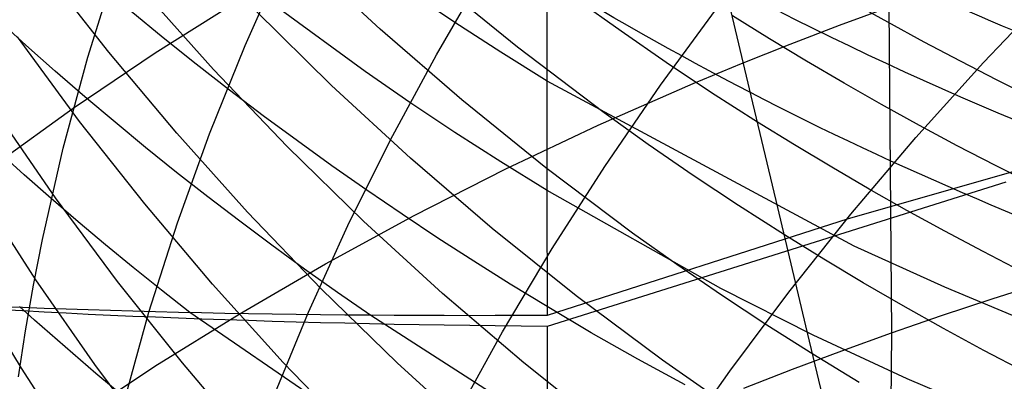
# Model space of a CAD drawing. Extents: x -383 to 1849, y -1185 to -529.
# Tile 584 of 656: x 401.47 to 405.76, y -945.55 to -943.97. Entities that reach past the tile are written whole.
import ezdxf

# ---------------------------------------------------------------- set-up
doc = ezdxf.new("R2010")
doc.units = 0
doc.layers.add('PREDEFINITO', color=7, linetype='CONTINUOUS')

msp = doc.modelspace()

# ---------------------------------------------------------------- linework, layer by layer
at = {"layer": 'PREDEFINITO'}
for p, q in [((402.4507380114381, -944.0875283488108, 516.1362965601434), (402.6213219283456, -943.7045297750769, 515.883873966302)), ((403.0395439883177, -944.0163677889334, 547.4328323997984), (402.6940058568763, -943.6954805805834, 547.3032242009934)), ((401.7644289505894, -944.1380112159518, 518.395735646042), (401.887907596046, -943.7422898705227, 518.1371393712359)), ((401.8550451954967, -944.1165796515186, 542.2602844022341), (401.5701764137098, -943.7530909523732, 542.0921164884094)), ((403.2851689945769, -944.127764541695, 513.9080123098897), (403.5001019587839, -943.7601748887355, 513.6644120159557)), ((403.7667552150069, -943.785418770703, 597.3076449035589), (403.7670131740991, -944.2385825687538, 598.7394288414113)), ((403.638562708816, -944.0950568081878, 549.1481463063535), (403.2708736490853, -943.7956754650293, 549.0324609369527)), ((402.3123432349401, -944.1920677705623, 544.0598091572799), (402.002454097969, -943.8449893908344, 543.9055393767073)), ((403.3659973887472, -943.9873933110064, 598.8420542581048), (403.16865228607, -943.8545690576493, 598.8943682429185)), ((404.6594152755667, -944.3074814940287, 550.8890608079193), (404.550606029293, -943.8479853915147, 552.3559763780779)), ((405.672784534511, -944.1614926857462, 509.3535641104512), (405.9799732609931, -943.8391753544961, 509.1441880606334)), ((402.057540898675, -944.1202155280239, 643.7781116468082), (402.4248863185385, -943.8875048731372, 644.0025693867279)), ((404.0915646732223, -944.0255048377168, 550.7815798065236), (403.8982058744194, -943.8863536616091, 550.7303386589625)), ((404.2631068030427, -944.2614817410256, 511.7154192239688), (404.5196486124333, -943.9121602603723, 511.4837217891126)), ((405.0435568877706, -943.9991023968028, 646.6754363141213), (405.2602323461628, -943.9195047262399, 646.7531743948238)), ((405.2602323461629, -943.9195047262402, 646.7531743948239), (405.2709426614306, -945.3421587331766, 648.1755126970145)), ((402.8275692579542, -944.262100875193, 545.8258705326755), (402.4938836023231, -943.9330469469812, 545.6854908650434)), ((402.9738179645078, -944.2010106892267, 600.3793248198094), (402.5917567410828, -943.9213895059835, 600.495242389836)), ((403.5658073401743, -944.11687487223, 598.7909236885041), (403.3659973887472, -943.9873933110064, 598.8420542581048)), ((404.8289006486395, -944.0813490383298, 646.5948869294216), (405.0435568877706, -943.9991023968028, 646.6754363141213)), ((403.3960838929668, -944.3255056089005, 547.5593226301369), (403.0395439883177, -944.0163677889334, 547.4328323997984)), ((404.2874540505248, -944.1612829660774, 550.8320030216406), (404.0915646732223, -944.0255048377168, 550.7815798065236)), ((401.7283601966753, -944.4188753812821, 540.609899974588), (401.4567923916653, -944.0499608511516, 540.4308286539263)), ((402.2952530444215, -944.4733578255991, 516.3932437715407), (402.4507380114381, -944.0875283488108, 516.1362965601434)), ((404.6163011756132, -944.1662046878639, 646.511567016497), (404.8289006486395, -944.0813490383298, 646.5948869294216)), ((401.7005072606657, -944.3612921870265, 643.5450248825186), (402.057540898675, -944.1202155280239, 643.7781116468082)), ((402.1521604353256, -944.4707909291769, 542.4258085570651), (401.8550451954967, -944.1165796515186, 542.2602844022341)), ((403.0843604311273, -944.4992316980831, 514.1569600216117), (403.2851689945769, -944.127764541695, 513.9080123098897)), ((403.7680510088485, -944.2429565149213, 598.7409981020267), (403.5658073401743, -944.11687487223, 598.7909236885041)), ((404.0167350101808, -944.3817050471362, 549.2605776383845), (403.638562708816, -944.0950568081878, 549.1481463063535)), ((401.6570514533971, -944.5354447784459, 518.6580377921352), (401.7644289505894, -944.1380112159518, 518.395735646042)), ((404.4858436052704, -944.2936293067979, 550.8815896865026), (404.2874540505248, -944.1612829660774, 550.8320030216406)), ((404.4057960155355, -944.253629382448, 646.4255173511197), (404.6163011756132, -944.1662046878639, 646.511567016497)), ((405.3773956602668, -944.4900547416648, 509.570267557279), (405.672784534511, -944.1614926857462, 509.3535641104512)), ((402.6339836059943, -944.5289122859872, 544.2111845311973), (402.3123432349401, -944.1920677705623, 544.0598091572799)), ((403.1686536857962, -944.3360429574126, 600.323160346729), (402.9738179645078, -944.2010106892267, 600.3793248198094)), ((403.1724905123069, -944.5799601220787, 545.9631470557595), (402.8275692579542, -944.262100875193, 545.8258705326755)), ((403.7670131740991, -944.2385825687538, 598.7394288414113), (403.7674808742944, -944.7191256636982, 600.1613202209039)), ((405.1086163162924, -944.9642827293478, 598.4520807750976), (403.7680510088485, -944.2429565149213, 598.7409981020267)), ((403.9912188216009, -944.4360260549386, 646.2453918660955), (404.4057960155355, -944.253629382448, 646.4255173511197)), ((404.0196973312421, -944.6156913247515, 511.9533152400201), (404.2631068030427, -944.2614817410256, 511.7154192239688)), ((404.6867029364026, -944.4224851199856, 550.9303211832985), (404.4858436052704, -944.2936293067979, 550.8815896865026)), ((403.3659846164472, -944.4678139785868, 600.2682223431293), (403.1686536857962, -944.3360429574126, 600.323160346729)), ((403.7633853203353, -944.6224274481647, 547.6825243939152), (403.3960838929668, -944.3255056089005, 547.5593226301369)), ((404.7751952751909, -944.7953778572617, 549.4321473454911), (404.6594152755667, -944.3074814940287, 550.8890608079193)), ((401.354087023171, -944.6104088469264, 643.3036286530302), (401.7005072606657, -944.3612921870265, 643.5450248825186)), ((401.6232209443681, -944.7527809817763, 538.9573539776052), (401.3652631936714, -944.3796182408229, 538.7676817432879)), ((404.2096767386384, -944.5201076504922, 549.315523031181), (404.0167350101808, -944.3817050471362, 549.2605776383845)), ((402.0124235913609, -944.779017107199, 540.7864160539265), (401.7283601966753, -944.4188753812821, 540.609899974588)), ((402.4612831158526, -944.8152693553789, 542.5884880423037), (402.1521604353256, -944.4707909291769, 542.4258085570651)), ((402.1551860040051, -944.8616366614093, 516.6544884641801), (402.2952530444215, -944.4733578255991, 516.3932437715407)), ((403.5657796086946, -944.5962669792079, 600.2145335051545), (403.3659846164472, -944.4678139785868, 600.2682223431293)), ((403.5854694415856, -944.6282193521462, 646.0548366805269), (403.9912188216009, -944.4360260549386, 646.2453918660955)), ((406.476599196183, -944.4464397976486, 594.6997631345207), (405.0826495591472, -944.8439714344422, 598.1754955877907)), ((402.8979954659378, -944.8741988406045, 514.4110216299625), (403.0843604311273, -944.4992316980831, 514.1569600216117)), ((404.4051485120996, -944.6551510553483, 549.3695949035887), (404.2096767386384, -944.5201076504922, 549.315523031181)), ((405.0941312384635, -944.8244926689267, 509.7940539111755), (405.3773956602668, -944.4900547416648, 509.570267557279)), ((401.566095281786, -944.9342008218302, 518.9238218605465), (401.6570514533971, -944.5354447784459, 518.6580377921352)), ((402.9671349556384, -944.8550664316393, 544.3594758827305), (402.6339836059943, -944.5289122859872, 544.2111845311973)), ((403.5284055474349, -944.8861654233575, 546.0971411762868), (403.1724905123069, -944.5799601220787, 545.9631470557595)), ((403.7680075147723, -944.7213451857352, 600.1621165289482), (403.5657796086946, -944.5962669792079, 600.2145335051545)), ((403.1888482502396, -944.8298895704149, 645.8541780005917), (403.5854694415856, -944.6282193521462, 646.0548366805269)), ((404.1412080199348, -944.9066667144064, 547.8022671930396), (403.7633853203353, -944.6224274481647, 547.6825243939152)), ((403.7897416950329, -944.974416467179, 512.1971712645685), (404.0196973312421, -944.6156913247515, 511.9533152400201)), ((405.7697687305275, -944.683864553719, 596.5459081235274), (403.7680261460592, -945.3145347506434, 601.807069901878)), ((404.6031200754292, -944.7867766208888, 549.4227732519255), (404.4051485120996, -944.6551510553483, 549.3695949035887)), ((401.5372707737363, -945.1108594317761, 537.2980308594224), (401.2931337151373, -944.7337366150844, 537.0976752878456)), ((403.7674808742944, -944.7191256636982, 600.1613202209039), (403.7679692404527, -945.2666471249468, 601.6790372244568)), ((404.5268319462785, -945.1492077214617, 599.9816001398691), (403.7680075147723, -944.7213451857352, 600.1621165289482)), ((401.8939154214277, -945.117675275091, 539.1445812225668), (401.6232209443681, -944.7527809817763, 538.9573539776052)), ((402.3087445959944, -945.1299345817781, 540.9601661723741), (402.0124235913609, -944.779017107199, 540.7864160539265)), ((402.7821742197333, -945.149559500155, 542.748121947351), (402.4612831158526, -944.8152693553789, 542.5884880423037)), ((404.8035611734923, -944.9149257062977, 549.4750380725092), (404.6031200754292, -944.7867766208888, 549.4227732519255)), ((404.8980018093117, -945.3110957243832, 547.9861572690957), (404.7751952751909, -944.7953778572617, 549.4321473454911)), ((402.0308558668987, -945.2519833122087, 516.9198035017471), (402.1551860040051, -944.8616366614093, 516.6544884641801)), ((402.8016556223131, -945.0407170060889, 645.6437420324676), (403.1888482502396, -944.8298895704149, 645.8541780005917)), ((403.3115570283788, -945.1700737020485, 544.5044935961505), (402.9671349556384, -944.8550664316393, 544.3594758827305)), ((405.0826495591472, -944.8439714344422, 598.1754955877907), (403.7679692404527, -945.2666471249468, 601.6790372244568)), ((404.8233158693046, -945.1644376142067, 510.0246786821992), (405.0941312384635, -944.8244926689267, 509.7940539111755)), ((402.7263932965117, -945.2522884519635, 514.6699636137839), (402.8979954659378, -944.8741988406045, 514.4110216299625)), ((403.8950725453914, -945.1802575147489, 546.227673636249), (403.5284055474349, -944.8861654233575, 546.0971411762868)), ((404.3339897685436, -945.0438845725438, 547.8607882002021), (404.1412080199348, -944.9066667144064, 547.8022671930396)), ((401.5268752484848, -945.1339529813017, 519.0579496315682), (401.566095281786, -944.9342008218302, 518.9238218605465)), ((403.5735613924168, -945.3372846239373, 512.4467487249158), (403.7897416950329, -944.974416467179, 512.1971712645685)), ((405.5032317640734, -945.1428703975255, 598.379426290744), (405.1086163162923, -944.9642827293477, 598.4520807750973)), ((402.4241919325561, -945.2603819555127, 645.4238549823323), (402.8016556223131, -945.0407170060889, 645.6437420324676)), ((404.529311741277, -945.1777568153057, 547.9183805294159), (404.3339897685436, -945.0438845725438, 547.8607882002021)), ((401.4738620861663, -945.4963210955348, 535.6343555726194), (401.243896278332, -945.1158550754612, 535.4234207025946)), ((401.7943990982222, -945.4801987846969, 537.496067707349), (401.5372707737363, -945.1108594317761, 537.2980308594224)), ((402.1771106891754, -945.4738562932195, 539.3291443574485), (401.8939154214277, -945.117675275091, 539.1445812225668)), ((401.4918806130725, -945.3338896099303, 519.1928639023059), (401.5268752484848, -945.1339529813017, 519.0579496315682)), ((402.6170852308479, -945.4711763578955, 541.1309396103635), (402.3087445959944, -945.1299345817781, 540.9601661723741)), ((403.1145947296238, -945.4732059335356, 542.9045093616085), (402.7821742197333, -945.149559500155, 542.748121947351)), ((404.9299134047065, -945.3520460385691, 599.8952396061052), (404.5268319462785, -945.1492077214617, 599.9816001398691)), ((404.5652741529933, -945.50952072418, 510.2618973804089), (404.8233158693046, -945.1644376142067, 510.0246786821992)), ((405.9038342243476, -945.3101506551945, 598.3108170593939), (405.5032317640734, -945.1428703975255, 598.379426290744)), ((405.7099121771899, -945.193617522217, 648.3257090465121), (405.9321725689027, -945.1233013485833, 648.3964498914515)), ((403.6670095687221, -945.4734775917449, 544.6460480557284), (403.3115570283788, -945.1700737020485, 544.5044935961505)), ((404.2722496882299, -945.461777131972, 546.354565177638), (403.8950725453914, -945.1802575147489, 546.227673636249)), ((404.727143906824, -945.308225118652, 547.9750228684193), (404.529311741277, -945.1777568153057, 547.9183805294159)), ((405.4894794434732, -945.2665693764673, 648.252064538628), (405.7099121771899, -945.193617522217, 648.3257090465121)), ((401.9225816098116, -945.6440162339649, 517.1889617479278), (402.0308558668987, -945.2519833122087, 516.9198035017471)), ((403.9609642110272, -945.3416985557, 601.5235462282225), (403.7679373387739, -945.2277911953, 601.5740941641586)), ((402.0567575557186, -945.4885647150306, 645.1948430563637), (402.4241919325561, -945.2603819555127, 645.4238549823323)), ((403.7683553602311, -946.3236737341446, 604.3655023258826), (402.2090420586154, -945.2531345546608, 604.8868186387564)), ((402.5698731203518, -945.6331230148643, 514.9335524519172), (402.7263932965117, -945.2522884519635, 514.6699636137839)), ((403.7685481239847, -945.7611540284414, 602.9752180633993), (402.9988007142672, -945.2666909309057, 603.2050406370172)), ((405.2709426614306, -945.3421587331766, 648.1755126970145), (405.4894794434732, -945.2665693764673, 648.252064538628)), ((401.4611513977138, -945.5339619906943, 519.3285366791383), (401.4918806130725, -945.3338896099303, 519.1928639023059)), ((403.371477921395, -945.7039232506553, 512.7018090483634), (403.5735613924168, -945.3372846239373, 512.4467487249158)), ((403.7680261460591, -945.3145347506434, 601.8070699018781), (403.7682419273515, -946.2282168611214, 604.1102881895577)), ((404.9274562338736, -945.4352311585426, 548.0306939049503), (404.727143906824, -945.308225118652, 547.9750228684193)), ((405.0266127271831, -945.8564905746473, 546.5505086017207), (404.8980018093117, -945.3110957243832, 547.9861572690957)), ((404.1647378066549, -945.4573969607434, 601.4720631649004), (403.9609642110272, -945.3416985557, 601.5235462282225)), ((405.3401929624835, -945.5426123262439, 599.8135337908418), (404.9299134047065, -945.3520460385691, 599.8952396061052)), ((405.0543650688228, -945.4203805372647, 648.096057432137), (405.2709426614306, -945.3421587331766, 648.1755126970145)), ((405.2709426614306, -945.3421587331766, 648.1755126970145), (405.2609845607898, -946.8007101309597, 649.5626679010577)), ((404.8397896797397, -945.5012022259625, 648.0137329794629), (405.0543650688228, -945.4203805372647, 648.096057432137)), ((404.3707156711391, -945.5697818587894, 601.4219082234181), (404.1647378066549, -945.4573969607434, 601.4720631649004)), ((404.4647039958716, -945.5976787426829, 546.41658958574), (404.2722496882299, -945.461777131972, 546.354565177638)), ((405.1302123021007, -945.558725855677, 548.0853749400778), (404.9274562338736, -945.4352311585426, 548.0306939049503)), ((401.7170664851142, -945.8694831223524, 535.8431187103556), (401.4738620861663, -945.4963210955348, 535.6343555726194)), ((401.6996528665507, -945.724945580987, 644.9570324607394), (402.0567575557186, -945.4885647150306, 645.1948430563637)), ((402.0642827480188, -945.8413148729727, 537.6915571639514), (401.7943990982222, -945.4801987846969, 537.496067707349)), ((402.4725708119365, -945.8208792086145, 539.5108242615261), (402.1771106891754, -945.4738562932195, 539.3291443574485)), ((402.9372075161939, -945.8022909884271, 541.2985256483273), (402.6170852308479, -945.4711763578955, 541.1309396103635)), ((403.45830562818, -945.7857532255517, 543.0574493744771), (403.1145947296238, -945.4732059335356, 542.9045093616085)), ((404.0332523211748, -945.7648215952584, 544.7839496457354), (403.6670095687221, -945.4734775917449, 544.6460480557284)), ((404.3203306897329, -945.8593731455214, 510.5054655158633), (404.5652741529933, -945.50952072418, 510.2618973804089)), ((404.6272544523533, -945.5845843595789, 647.9285811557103), (404.8397896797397, -945.5012022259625, 648.0137329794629)), ((405.757213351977, -945.7208833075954, 599.7365000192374), (405.3401929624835, -945.5426123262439, 599.8135337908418))]:
    msp.add_line(p, q, dxfattribs=at)
at = {"layer": 'PREDEFINITO', "extrusion": (-0.01683288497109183, 0.3075132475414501, -0.951394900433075)}
msp.add_arc((-360.4745621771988, -721.5646183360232, -863.8014175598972), 14.97897654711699, 55.83898290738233, 295.2730315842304, dxfattribs=at)
at = {"layer": 'PREDEFINITO', "extrusion": (-0.01680727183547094, 0.3261209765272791, -0.9451786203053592)}
msp.add_arc((-363.4913175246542, -703.3477102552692, -879.1412527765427), 14.97443206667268, 51.68409155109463, 297.6498818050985, dxfattribs=at)
at = {"layer": 'PREDEFINITO', "extrusion": (-0.01682269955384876, 0.3816109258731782, -0.9241699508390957)}
msp.add_arc((-370.4816276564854, -647.1987904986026, -923.458420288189), 14.96201527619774, 305.7136932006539, 39.07971479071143, dxfattribs=at)
at = {"layer": 'PREDEFINITO', "extrusion": (-0.01677253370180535, 0.3998133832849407, -0.9164430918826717)}
msp.add_arc((-372.4913130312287, -628.0207622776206, -937.4926772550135), 14.97210137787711, 309.2187627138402, 34.80961328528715, dxfattribs=at)
at = {"layer": 'PREDEFINITO', "extrusion": (-0.01676555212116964, 0.4178793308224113, -0.9083478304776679)}
msp.add_arc((-374.1621728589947, -608.6631320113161, -951.1926333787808), 14.93576120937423, 312.9155233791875, 30.70215050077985, dxfattribs=at)
at = {"layer": 'PREDEFINITO', "extrusion": (0.06085069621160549, -0.2938485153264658, -0.9539131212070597)}
msp.add_arc((215.3689223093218, 1115.269294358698, -221.8570220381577), 14.95304766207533, 35.41266342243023, 135.0622067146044, dxfattribs=at)
at = {"layer": 'PREDEFINITO', "extrusion": (0.05640473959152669, -0.2750530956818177, -0.9597730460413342)}
msp.add_arc((217.2715771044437, 1110.047289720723, -246.1754962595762), 14.97554083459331, 41.40038805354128, 134.8305370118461, dxfattribs=at)
at = {"layer": 'PREDEFINITO', "extrusion": (0.05190493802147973, -0.2561864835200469, -0.9652328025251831)}
msp.add_arc((219.6067342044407, 1104.266899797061, -270.3614338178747), 14.98700380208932, 44.79781140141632, 134.6350759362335, dxfattribs=at)
at = {"layer": 'PREDEFINITO', "extrusion": (0.04740610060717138, -0.2372513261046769, -0.9702909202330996)}
msp.add_arc((222.2510667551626, 1097.96448509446, -294.3874811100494), 14.9753927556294, 48.08942254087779, 134.4820405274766, dxfattribs=at)
at = {"layer": 'PREDEFINITO', "extrusion": (0.005930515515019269, -0.0622991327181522, -0.9980399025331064)}
msp.add_arc((322.3372766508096, 996.3871106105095, -505.3208953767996), 15.4301383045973, 70.30913048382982, 127.8304927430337, dxfattribs=at)
at = {"layer": 'PREDEFINITO', "extrusion": (0.0106104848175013, -0.08205630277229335, -0.9965712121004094)}
msp.add_arc((289.7260472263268, 1016.768259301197, -482.469068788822), 15.37589271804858, 69.6505773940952, 129.8300924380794, dxfattribs=at)
at = {"layer": 'PREDEFINITO', "extrusion": (0.02914033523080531, -0.1602718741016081, -0.9866426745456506)}
msp.add_arc((239.4418324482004, 1065.951803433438, -389.601681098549), 15.16064796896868, 61.52693209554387, 133.0743696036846, dxfattribs=at)
at = {"layer": 'PREDEFINITO', "extrusion": (0.01523271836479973, -0.1016833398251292, -0.9947001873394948)}
msp.add_arc((270.0984908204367, 1031.978662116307, -459.5341814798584), 15.32818163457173, 68.22031875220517, 131.0463447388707, dxfattribs=at)
at = {"layer": 'PREDEFINITO', "extrusion": (0.0245507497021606, -0.1408166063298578, -0.9897312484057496)}
msp.add_arc((246.5969579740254, 1055.979337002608, -413.0513551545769), 15.22414620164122, 64.33319421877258, 132.5549730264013, dxfattribs=at)
at = {"layer": 'PREDEFINITO', "extrusion": (0.01990309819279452, -0.1212061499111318, -0.9924277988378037)}
msp.add_arc((256.3064449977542, 1044.775697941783, -436.4492183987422), 15.28974978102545, 66.44151506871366, 131.8912589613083, dxfattribs=at)
at = {"layer": 'PREDEFINITO', "extrusion": (-0.01679092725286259, 0.5052259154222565, -0.8628237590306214)}
msp.add_arc((-381.0185674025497, -508.9696955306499, -1013.821173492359), 15.41221159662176, 305.7911165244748, 345.7099688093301, dxfattribs=at)
at = {"layer": 'PREDEFINITO', "extrusion": (-0.01680861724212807, 0.2515884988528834, -0.9676883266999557)}
msp.add_arc((-348.7600673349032, -775.0353451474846, -816.2308994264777), 14.5504243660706, 287.5736344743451, 306.7349804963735, dxfattribs=at)
at = {"layer": 'PREDEFINITO', "extrusion": (-0.01681645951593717, 0.2703296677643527, -0.9626209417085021)}
msp.add_arc((-353.0376181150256, -757.5906834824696, -832.3983034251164), 14.39110645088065, 289.8282807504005, 306.5579073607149, dxfattribs=at)
at = {"layer": 'PREDEFINITO', "extrusion": (-0.01681717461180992, 0.2889441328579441, -0.9571982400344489)}
msp.add_arc((-356.7473553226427, -740.0272997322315, -848.232413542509), 14.24961225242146, 292.1507061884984, 306.3765808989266, dxfattribs=at)
at = {"layer": 'PREDEFINITO', "extrusion": (-0.01681610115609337, 0.3074782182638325, -0.9514065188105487)}
msp.add_arc((-359.983670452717, -722.2903273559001, -863.7684267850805), 14.10925633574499, 294.5293075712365, 306.2039342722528, dxfattribs=at)
at = {"layer": 'PREDEFINITO', "extrusion": (-0.01681290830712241, 0.3261375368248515, -0.9451728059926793)}
msp.add_arc((-362.867542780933, -704.1327227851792, -879.1557146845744), 13.98768405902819, 296.9503675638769, 306.0120225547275, dxfattribs=at)
at = {"layer": 'PREDEFINITO', "extrusion": (-0.0168224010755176, 0.4881501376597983, -0.8725975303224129)}
msp.add_arc((-379.555088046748, -529.5524017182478, -1002.092528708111), 14.98201890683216, 305.5244386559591, 333.2523012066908, dxfattribs=at)
at = {"layer": 'PREDEFINITO', "extrusion": (-0.01681069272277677, 0.4708523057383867, -0.8820518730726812)}
msp.add_arc((-378.1880950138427, -549.8725179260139, -989.9392768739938), 14.6763085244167, 305.4271981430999, 327.0200553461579, dxfattribs=at)
at = {"layer": 'PREDEFINITO', "extrusion": (-0.1691393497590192, 0.9818296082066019, -0.08603778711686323)}
msp.add_arc((-290.5628973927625, 540.6980181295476, -1048.150966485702), 59.73414495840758, 332.8092127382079, 340.3537570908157, dxfattribs=at)
at = {"layer": 'PREDEFINITO', "extrusion": (-0.1660983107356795, 0.9817245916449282, -0.09288798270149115)}
msp.add_arc((-291.8123627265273, 533.2083076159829, -1051.004357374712), 57.98385010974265, 332.4290268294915, 340.086569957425, dxfattribs=at)
at = {"layer": 'PREDEFINITO', "extrusion": (-0.01676326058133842, 0.4534943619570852, -0.8911014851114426)}
msp.add_arc((-376.8070579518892, -569.8221557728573, -977.4676393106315), 14.37681594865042, 305.3373934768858, 321.3189049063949, dxfattribs=at)
at = {"layer": 'PREDEFINITO', "extrusion": (-0.01680948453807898, 0.435789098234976, -0.8998918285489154)}
msp.add_arc((-375.1615345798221, -589.773020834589, -964.5466437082), 14.15548472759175, 305.3550447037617, 317.4394420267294, dxfattribs=at)

doc.saveas('drawing.dxf')
